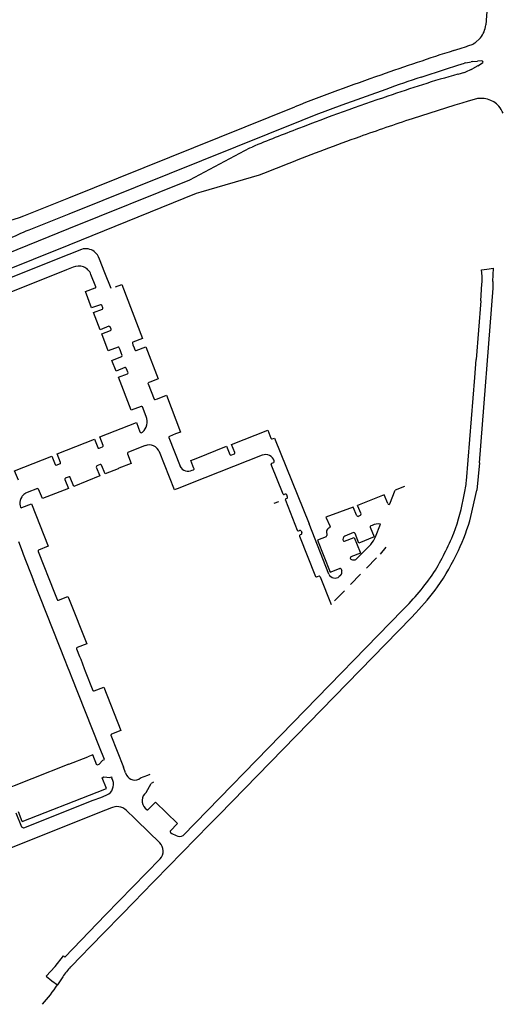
# Model space of a CAD drawing. Extents: x 148869 to 161638, y 453607 to 469810.
# Tile 938 of 1056: x 159130.77 to 159132.9, y 459860.35 to 459864.7. Entities that reach past the tile are written whole.
import ezdxf

# ---------------------------------------------------------------- set-up
doc = ezdxf.new("R2010")
doc.units = 0
doc.layers.add('LKI_V01_KANTRIJWEG', color=252, linetype='CONTINUOUS')

msp = doc.modelspace()

# ---------------------------------------------------------------- linework, layer by layer
at = {"layer": 'LKI_V01_KANTRIJWEG'}
for p, q in [((159132.8321, 459864.8055), (159132.8223, 459864.6745)), ((159132.8321, 459864.8055), (159132.8223, 459864.6745)), ((159132.7734, 459864.5941), (159132.7981, 459864.6174)), ((159132.7734, 459864.5941), (159132.7981, 459864.6174)), ((159132.6804, 459864.5612), (159132.7096, 459864.5703)), ((159132.6804, 459864.5612), (159132.7096, 459864.5703)), ((159132.7096, 459864.5703), (159132.7377, 459864.5797)), ((159132.7096, 459864.5703), (159132.7377, 459864.5797)), ((159132.7377, 459864.5797), (159132.7436, 459864.5817)), ((159132.7377, 459864.5797), (159132.7436, 459864.5817)), ((159132.7436, 459864.5817), (159132.767, 459864.5897)), ((159132.7436, 459864.5817), (159132.767, 459864.5897)), ((159132.7734, 459864.5941), (159132.767, 459864.5897)), ((159132.7734, 459864.5941), (159132.767, 459864.5897)), ((159132.7636, 459864.5127), (159132.7852, 459864.5151)), ((159132.7636, 459864.5127), (159132.7852, 459864.5151)), ((159132.805, 459864.5159), (159132.7852, 459864.5151)), ((159132.805, 459864.5159), (159132.7852, 459864.5151)), ((159132.6995, 459864.4969), (159132.7278, 459864.5051)), ((159132.6995, 459864.4969), (159132.7278, 459864.5051)), ((159132.7343, 459864.5069), (159132.7278, 459864.5051)), ((159132.7343, 459864.5069), (159132.7278, 459864.5051)), ((159132.7575, 459864.4772), (159132.7327, 459864.4657)), ((159132.7575, 459864.4772), (159132.7327, 459864.4657)), ((159132.7343, 459864.5069), (159132.7576, 459864.5117)), ((159132.7343, 459864.5069), (159132.7576, 459864.5117)), ((159132.7575, 459864.4772), (159132.7638, 459864.4802)), ((159132.7575, 459864.4772), (159132.7638, 459864.4802)), ((159132.7636, 459864.5127), (159132.7576, 459864.5117)), ((159132.7636, 459864.5127), (159132.7576, 459864.5117)), ((159132.7874, 459864.4932), (159132.7638, 459864.4802)), ((159132.7874, 459864.4932), (159132.7638, 459864.4802)), ((159132.7874, 459864.4932), (159132.8082, 459864.5067)), ((159132.7874, 459864.4932), (159132.8082, 459864.5067)), ((159132.7275, 459864.4638), (159132.6991, 459864.4564)), ((159132.7275, 459864.4638), (159132.6991, 459864.4564)), ((159132.7275, 459864.4638), (159132.7327, 459864.4657)), ((159132.7275, 459864.4638), (159132.7327, 459864.4657)), ((159132.7714, 459864.3458), (159132.7442, 459864.3381)), ((159132.7714, 459864.3458), (159132.7442, 459864.3381)), ((159130.9831, 459863.9113), (159131.98, 459864.3131)), ((159130.9831, 459863.9113), (159131.98, 459864.3131)), ((159132.686, 459864.3204), (159132.4972, 459864.2606)), ((159132.686, 459864.3204), (159132.4972, 459864.2606)), ((159132.0103, 459864.2533), (159130.9831, 459863.8396)), ((159132.0103, 459864.2533), (159130.9831, 459863.8396)), ((159130.7848, 459863.8314), (159130.9831, 459863.9113)), ((159130.7848, 459863.8314), (159130.9831, 459863.9113)), ((159131.5453, 459863.9299), (159130.9831, 459863.7026)), ((159131.5453, 459863.9299), (159130.9831, 459863.7026)), ((159130.9831, 459863.8396), (159130.8061, 459863.7683)), ((159130.9831, 459863.8396), (159130.8061, 459863.7683)), ((159129.769, 459863.2842), (159130.9831, 459863.7754)), ((159129.769, 459863.2842), (159130.9831, 459863.7754)), ((159130.9831, 459863.7026), (159129.7934, 459863.2216)), ((159130.9831, 459863.7026), (159129.7934, 459863.2216)), ((159131.0392, 459863.6837), (159130.9831, 459863.6613)), ((159131.0392, 459863.6837), (159130.9831, 459863.6613)), ((159131.1419, 459863.5806), (159131.1179, 459863.6411)), ((159131.1419, 459863.5806), (159131.1179, 459863.6411)), ((159131.1019, 459863.5187), (159131.0806, 459863.5734)), ((159131.1019, 459863.5187), (159131.0806, 459863.5734)), ((159131.1701, 459863.5112), (159131.1419, 459863.5806)), ((159131.1701, 459863.5112), (159131.1419, 459863.5806)), ((159132.8032, 459863.5939), (159132.8263, 459863.5961)), ((159132.8032, 459863.5939), (159132.8263, 459863.5961)), ((159132.8062, 459863.566), (159132.8032, 459863.5939)), ((159132.8062, 459863.566), (159132.8032, 459863.5939)), ((159132.8263, 459863.5961), (159132.8563, 459863.6004)), ((159132.8263, 459863.5961), (159132.8563, 459863.6004)), ((159132.8539, 459863.5418), (159132.8563, 459863.6004)), ((159132.8539, 459863.5418), (159132.8563, 459863.6004)), ((159132.7997, 459863.4563), (159132.8053, 459863.5314)), ((159132.7997, 459863.4563), (159132.8053, 459863.5314)), ((159132.7937, 459862.7412), (159132.8541, 459863.5124)), ((159132.7937, 459862.7412), (159132.8541, 459863.5124)), ((159131.1327, 459863.4259), (159131.1286, 459863.4368)), ((159131.1327, 459863.4259), (159131.1286, 459863.4368)), ((159132.7997, 459863.4563), (159132.78, 459863.1977)), ((159132.7997, 459863.4563), (159132.78, 459863.1977)), ((159131.1695, 459863.3312), (159131.1658, 459863.3414)), ((159131.1695, 459863.3312), (159131.1658, 459863.3414)), ((159131.2633, 459863.2692), (159131.2658, 459863.2621)), ((159131.2633, 459863.2692), (159131.2658, 459863.2621)), ((159131.2658, 459863.2621), (159131.2712, 459863.2489)), ((159131.2658, 459863.2621), (159131.2712, 459863.2489)), ((159131.2089, 459863.2402), (159131.2058, 459863.2492)), ((159131.2089, 459863.2402), (159131.2058, 459863.2492)), ((159131.2138, 459863.2269), (159131.2089, 459863.2402)), ((159131.2138, 459863.2269), (159131.2089, 459863.2402)), ((159131.2186, 459863.2153), (159131.2138, 459863.2269)), ((159131.2186, 459863.2153), (159131.2138, 459863.2269)), ((159131.2712, 459863.2489), (159131.2749, 459863.2396)), ((159131.2712, 459863.2489), (159131.2749, 459863.2396)), ((159132.7737, 459863.1174), (159132.78, 459863.1977)), ((159132.7737, 459863.1174), (159132.78, 459863.1977)), ((159131.2442, 459863.139), (159131.2361, 459863.1596)), ((159131.2442, 459863.139), (159131.2361, 459863.1596)), ((159131.3324, 459863.0896), (159131.3588, 459863.023)), ((159131.3324, 459863.0896), (159131.3588, 459863.023)), ((159131.3449, 459863.0993), (159131.3355, 459863.0956)), ((159131.3449, 459863.0993), (159131.3355, 459863.0956)), ((159132.7371, 459862.6614), (159132.7737, 459863.1174)), ((159132.7371, 459862.6614), (159132.7737, 459863.1174)), ((159131.3643, 459863.0203), (159131.3743, 459863.0243)), ((159131.3643, 459863.0203), (159131.3743, 459863.0243)), ((159131.3235, 459862.9456), (159131.3075, 459862.9883)), ((159131.3235, 459862.9456), (159131.3075, 459862.9883)), ((159131.3027, 459862.8744), (159131.3076, 459862.8768)), ((159131.3027, 459862.8744), (159131.3076, 459862.8768)), ((159131.4536, 459862.8687), (159131.4266, 459862.8583)), ((159131.4536, 459862.8687), (159131.4266, 459862.8583)), ((159131.424, 459862.8527), (159131.4734, 459862.7259)), ((159131.424, 459862.8527), (159131.4734, 459862.7259)), ((159131.1168, 459862.8061), (159131.1321, 459862.8119)), ((159131.1168, 459862.8061), (159131.1321, 459862.8119)), ((159131.2412, 459862.7812), (159131.2582, 459862.7387)), ((159131.2412, 459862.7812), (159131.2582, 459862.7387)), ((159131.3196, 459862.8172), (159131.2432, 459862.787)), ((159131.3196, 459862.8172), (159131.2432, 459862.787)), ((159131.4493, 459862.6228), (159131.3832, 459862.7892)), ((159131.4493, 459862.6228), (159131.3832, 459862.7892)), ((159131.6786, 459862.8148), (159131.6926, 459862.7784)), ((159131.6786, 459862.8148), (159131.6926, 459862.7784)), ((159131.698, 459862.7758), (159131.7132, 459862.7812)), ((159131.698, 459862.7758), (159131.7132, 459862.7812)), ((159130.9294, 459862.7307), (159130.9446, 459862.7377)), ((159130.9294, 459862.7307), (159130.9446, 459862.7377)), ((159131.1214, 459862.7342), (159131.1063, 459862.7283)), ((159131.1214, 459862.7342), (159131.1063, 459862.7283)), ((159131.9277, 459862.6026), (159131.8756, 459862.7345)), ((159131.9277, 459862.6026), (159131.8756, 459862.7345)), ((159131.8778, 459862.7395), (159131.8866, 459862.7431)), ((159131.8778, 459862.7395), (159131.8866, 459862.7431)), ((159132.7937, 459862.7412), (159132.7823, 459862.6212)), ((159132.7937, 459862.7412), (159132.7823, 459862.6212)), ((159131.1041, 459862.7221), (159131.1199, 459862.6838)), ((159131.1041, 459862.7221), (159131.1199, 459862.6838)), ((159131.1432, 459862.693), (159131.1278, 459862.7315)), ((159131.1432, 459862.693), (159131.1278, 459862.7315)), ((159131.5275, 459862.7088), (159131.5322, 459862.7105)), ((159131.5275, 459862.7088), (159131.5322, 459862.7105)), ((159130.9656, 459862.6675), (159130.9812, 459862.6286)), ((159130.9656, 459862.6675), (159130.9812, 459862.6286)), ((159130.9846, 459862.6797), (159130.9676, 459862.6732)), ((159130.9846, 459862.6797), (159130.9676, 459862.6732)), ((159131.0044, 459862.6376), (159130.9892, 459862.6769)), ((159131.0044, 459862.6376), (159130.9892, 459862.6769)), ((159131.1199, 459862.6838), (159131.0044, 459862.6376)), ((159131.1199, 459862.6838), (159131.0044, 459862.6376)), ((159130.8445, 459862.628), (159130.7997, 459862.611)), ((159130.8445, 459862.628), (159130.7997, 459862.611)), ((159130.8663, 459862.5833), (159130.8486, 459862.6255)), ((159130.8663, 459862.5833), (159130.8486, 459862.6255)), ((159130.9812, 459862.6286), (159130.8663, 459862.5833)), ((159130.9812, 459862.6286), (159130.8663, 459862.5833)), ((159131.9373, 459862.6026), (159131.9329, 459862.6011)), ((159131.9373, 459862.6026), (159131.9329, 459862.6011)), ((159132.3985, 459862.5606), (159132.4228, 459862.6204)), ((159132.3985, 459862.5606), (159132.4228, 459862.6204)), ((159132.464, 459862.6372), (159132.4228, 459862.6204)), ((159132.464, 459862.6372), (159132.4228, 459862.6204)), ((159132.7566, 459862.5041), (159132.7823, 459862.6212)), ((159132.7566, 459862.5041), (159132.7823, 459862.6212)), ((159131.8882, 459862.5635), (159131.9087, 459862.5711)), ((159131.8882, 459862.5635), (159131.9087, 459862.5711)), ((159131.9382, 459862.5764), (159131.9901, 459862.4435)), ((159131.9382, 459862.5764), (159131.9901, 459862.4435)), ((159131.9451, 459862.5839), (159131.9403, 459862.582)), ((159131.9451, 459862.5839), (159131.9403, 459862.582)), ((159131.9478, 459862.5897), (159131.9444, 459862.6)), ((159131.9478, 459862.5897), (159131.9444, 459862.6)), ((159132.3739, 459862.5995), (159132.2559, 459862.5535)), ((159132.3739, 459862.5995), (159132.2559, 459862.5535)), ((159132.39, 459862.5623), (159132.3739, 459862.5995)), ((159132.39, 459862.5623), (159132.3739, 459862.5995)), ((159132.2372, 459862.5461), (159132.1168, 459862.5009)), ((159132.2372, 459862.5461), (159132.1168, 459862.5009)), ((159132.2532, 459862.5079), (159132.2372, 459862.5461)), ((159132.2532, 459862.5079), (159132.2372, 459862.5461)), ((159132.2719, 459862.5156), (159132.2559, 459862.5535)), ((159132.2719, 459862.5156), (159132.2559, 459862.5535)), ((159132.3957, 459862.5579), (159132.3961, 459862.5581)), ((159132.3957, 459862.5579), (159132.3961, 459862.5581)), ((159132.1299, 459862.2498), (159132.0428, 459862.4724)), ((159132.1299, 459862.2498), (159132.0428, 459862.4724)), ((159132.1168, 459862.5009), (159132.1356, 459862.4602)), ((159132.1168, 459862.5009), (159132.1356, 459862.4602)), ((159132.2687, 459862.5082), (159132.2595, 459862.5049)), ((159132.2687, 459862.5082), (159132.2595, 459862.5049)), ((159131.9957, 459862.4415), (159132, 459862.443)), ((159131.9957, 459862.4415), (159132, 459862.443)), ((159132.0077, 459862.4407), (159132.0106, 459862.4319)), ((159132.0077, 459862.4407), (159132.0106, 459862.4319)), ((159132.1198, 459862.4397), (159132.1203, 459862.4201)), ((159132.1198, 459862.4397), (159132.1203, 459862.4201)), ((159132.239, 459862.4331), (159132.2006, 459862.4179)), ((159132.239, 459862.4331), (159132.2006, 459862.4179)), ((159132.3205, 459862.4649), (159132.3152, 459862.4633)), ((159132.3205, 459862.4649), (159132.3152, 459862.4633)), ((159132.3358, 459862.4142), (159132.3578, 459862.4706)), ((159132.3358, 459862.4142), (159132.3578, 459862.4706)), ((159130.7606, 459862.3941), (159130.7779, 459862.3516)), ((159130.7606, 459862.3941), (159130.7779, 459862.3516)), ((159132.0003, 459862.4176), (159132.0714, 459862.2397)), ((159132.0003, 459862.4176), (159132.0714, 459862.2397)), ((159132.0076, 459862.4248), (159132.0028, 459862.4229)), ((159132.0076, 459862.4248), (159132.0028, 459862.4229)), ((159130.8472, 459862.3504), (159130.9193, 459862.1673)), ((159130.8472, 459862.3504), (159130.9193, 459862.1673)), ((159130.892, 459862.3728), (159130.8496, 459862.356)), ((159130.892, 459862.3728), (159130.8496, 459862.356)), ((159132.2525, 459862.3176), (159132.3145, 459862.3815)), ((159132.2525, 459862.3176), (159132.3145, 459862.3815)), ((159132.3812, 459862.3684), (159132.3559, 459862.3381)), ((159132.3812, 459862.3684), (159132.3559, 459862.3381)), ((159132.2962, 459862.2769), (159132.3402, 459862.3219)), ((159132.2962, 459862.2769), (159132.3402, 459862.3219)), ((159132.1843, 459862.2714), (159132.1866, 459862.2662)), ((159132.1843, 459862.2714), (159132.1866, 459862.2662)), ((159130.9695, 459861.8621), (159130.8271, 459862.2214)), ((159130.9695, 459861.8621), (159130.8271, 459862.2214)), ((159132.0761, 459862.2379), (159132.085, 459862.2407)), ((159132.0761, 459862.2379), (159132.085, 459862.2407)), ((159132.0912, 459862.2381), (159132.1396, 459862.1157)), ((159132.0912, 459862.2381), (159132.1396, 459862.1157)), ((159132.182, 459862.2446), (159132.1761, 459862.239)), ((159132.182, 459862.2446), (159132.1761, 459862.239)), ((159132.2254, 459862.204), (159132.2701, 459862.2501)), ((159132.2254, 459862.204), (159132.2701, 459862.2501)), ((159132.1552, 459862.1319), (159132.1991, 459862.177)), ((159132.1552, 459862.1319), (159132.1991, 459862.177)), ((159130.9193, 459862.1673), (159130.9312, 459862.138)), ((159130.9193, 459862.1673), (159130.9312, 459862.138)), ((159131.4867, 459861.0964), (159132.4553, 459862.0914)), ((159131.4867, 459861.0964), (159132.4553, 459862.0914)), ((159131.0168, 459861.9204), (159131.0297, 459861.8866)), ((159131.0168, 459861.9204), (159131.0297, 459861.8866)), ((159131.0619, 459861.9416), (159131.0196, 459861.9261)), ((159131.0619, 459861.9416), (159131.0196, 459861.9261)), ((159131.0297, 459861.8866), (159131.0353, 459861.8748)), ((159131.0297, 459861.8866), (159131.0353, 459861.8748)), ((159131.0353, 459861.8748), (159131.051, 459861.8338)), ((159131.0353, 459861.8748), (159131.051, 459861.8338)), ((159130.9744, 459861.8502), (159130.9695, 459861.8621)), ((159130.9744, 459861.8502), (159130.9695, 459861.8621)), ((159130.9901, 459861.8093), (159130.9744, 459861.8502)), ((159130.9901, 459861.8093), (159130.9744, 459861.8502)), ((159131.051, 459861.8338), (159131.0555, 459861.8221)), ((159131.051, 459861.8338), (159131.0555, 459861.8221)), ((159131.0555, 459861.8221), (159131.0887, 459861.7368)), ((159131.0555, 459861.8221), (159131.0887, 459861.7368)), ((159131.095, 459861.7345), (159131.1372, 459861.7513)), ((159131.095, 459861.7345), (159131.1372, 459861.7513)), ((159131.1372, 459861.7513), (159131.2129, 459861.5598)), ((159131.1372, 459861.7513), (159131.2129, 459861.5598)), ((159131.2129, 459861.5598), (159131.1716, 459861.5436)), ((159131.2129, 459861.5598), (159131.1716, 459861.5436)), ((159131.1687, 459861.5384), (159131.2241, 459861.3979)), ((159131.1687, 459861.5384), (159131.2241, 459861.3979)), ((159131.1411, 459861.4313), (159131.1186, 459861.4866)), ((159131.1411, 459861.4313), (159131.1186, 459861.4866)), ((159130.9831, 459861.4106), (159131.0666, 459861.4435)), ((159130.9831, 459861.4106), (159131.0666, 459861.4435)), ((159131.1336, 459861.4281), (159131.1411, 459861.4313)), ((159131.1336, 459861.4281), (159131.1411, 459861.4313)), ((159131.1148, 459861.4093), (159131.1071, 459861.4062)), ((159131.1148, 459861.4093), (159131.1071, 459861.4062)), ((159131.1336, 459861.4281), (159131.1148, 459861.4093)), ((159131.1336, 459861.4281), (159131.1148, 459861.4093)), ((159131.2335, 459861.3735), (159131.2241, 459861.3979)), ((159131.2335, 459861.3735), (159131.2241, 459861.3979)), ((159131.13, 459861.3505), (159131.138, 459861.3545)), ((159131.13, 459861.3505), (159131.138, 459861.3545)), ((159131.138, 459861.3545), (159131.1639, 459861.3527)), ((159131.138, 459861.3545), (159131.1639, 459861.3527)), ((159131.1639, 459861.3527), (159131.1709, 459861.3553)), ((159131.1639, 459861.3527), (159131.1709, 459861.3553)), ((159131.1709, 459861.3553), (159131.1729, 459861.3499)), ((159131.1709, 459861.3553), (159131.1729, 459861.3499)), ((159131.177, 459861.3387), (159131.1729, 459861.3499)), ((159131.177, 459861.3387), (159131.1729, 459861.3499)), ((159131.2335, 459861.3735), (159131.238, 459861.3632)), ((159131.2335, 459861.3735), (159131.238, 459861.3632)), ((159131.2986, 459861.3504), (159131.3311, 459861.3622)), ((159131.2986, 459861.3504), (159131.3311, 459861.3622)), ((159131.3311, 459861.3622), (159131.3425, 459861.3665)), ((159131.3311, 459861.3622), (159131.3425, 459861.3665)), ((159131.3246, 459861.2858), (159131.3456, 459861.3256)), ((159131.3246, 459861.2858), (159131.3456, 459861.3256)), ((159131.3564, 459861.3312), (159131.3456, 459861.3256)), ((159131.3564, 459861.3312), (159131.3456, 459861.3256)), ((159131.1241, 459861.2643), (159131.1347, 459861.2687)), ((159131.1241, 459861.2643), (159131.1347, 459861.2687)), ((159131.1347, 459861.2687), (159131.1514, 459861.2753)), ((159131.1347, 459861.2687), (159131.1514, 459861.2753)), ((159131.156, 459861.2126), (159131.1443, 459861.2084)), ((159131.156, 459861.2126), (159131.1443, 459861.2084)), ((159131.1672, 459861.2163), (159131.156, 459861.2126)), ((159131.1672, 459861.2163), (159131.156, 459861.2126)), ((159131.3203, 459861.2175), (159131.328, 459861.2097)), ((159131.3203, 459861.2175), (159131.328, 459861.2097)), ((159130.7491, 459861.1966), (159130.7747, 459861.1346)), ((159130.7491, 459861.1966), (159130.7747, 459861.1346)), ((159130.7776, 459861.1586), (159130.7606, 459861.2006)), ((159130.7776, 459861.1586), (159130.7606, 459861.2006)), ((159131.2748, 459861.1713), (159131.2375, 459861.2066)), ((159131.2748, 459861.1713), (159131.2375, 459861.2066)), ((159131.2826, 459861.1629), (159131.2748, 459861.1713)), ((159131.2826, 459861.1629), (159131.2748, 459861.1713)), ((159131.6037, 459861.1445), (159131.6455, 459861.1876)), ((159131.6037, 459861.1445), (159131.6455, 459861.1876)), ((159131.3846, 459861.0639), (159131.2826, 459861.1629)), ((159131.3846, 459861.0639), (159131.2826, 459861.1629)), ((159131.6037, 459861.1445), (159131.3028, 459860.8356)), ((159131.6037, 459861.1445), (159131.3028, 459860.8356)), ((159131.1454, 459860.7457), (159131.3862, 459860.9931)), ((159131.1454, 459860.7457), (159131.3862, 459860.9931)), ((159131.2765, 459860.8093), (159131.3028, 459860.8356)), ((159131.2765, 459860.8093), (159131.3028, 459860.8356)), ((159131.2765, 459860.8093), (159131.0758, 459860.6027)), ((159131.2765, 459860.8093), (159131.0758, 459860.6027)), ((159131.0386, 459860.5654), (159130.9912, 459860.5158)), ((159131.0386, 459860.5654), (159130.9912, 459860.5158)), ((159131.0386, 459860.5654), (159131.0758, 459860.6027)), ((159131.0386, 459860.5654), (159131.0758, 459860.6027)), ((159130.8825, 459860.4752), (159130.9077, 459860.4546)), ((159130.8825, 459860.4752), (159130.9077, 459860.4546)), ((159130.9564, 459860.4725), (159130.9329, 459860.4374)), ((159130.9564, 459860.4725), (159130.9329, 459860.4374)), ((159130.9077, 459860.4546), (159130.9329, 459860.4374)), ((159130.9077, 459860.4546), (159130.9329, 459860.4374))]:
    msp.add_line(p, q, dxfattribs=at)
for points in [[(159132.5372, 459864.4438), (159132.6443, 459864.4795), (159132.6995, 459864.4969)], [(159132.5372, 459864.4438), (159132.6443, 459864.4795), (159132.6995, 459864.4969)], [(159132.3811, 459864.39), (159132.1879, 459864.3206), (159132.072, 459864.2774), (159132.0103, 459864.2533)], [(159132.3811, 459864.39), (159132.1879, 459864.3206), (159132.072, 459864.2774), (159132.0103, 459864.2533)], [(159132.7442, 459864.3381), (159132.7165, 459864.3295), (159132.686, 459864.3204)], [(159132.7442, 459864.3381), (159132.7165, 459864.3295), (159132.686, 459864.3204)], [(159130.9831, 459863.7754), (159131.5164, 459863.9912), (159131.7819, 459864.1316), (159131.7911, 459864.1355)], [(159130.9831, 459863.7754), (159131.5164, 459863.9912), (159131.7819, 459864.1316), (159131.7911, 459864.1355)], [(159131.9539, 459864.063), (159131.8422, 459864.0179), (159131.8233, 459864.0115), (159131.5646, 459863.936), (159131.5453, 459863.9299)], [(159131.9539, 459864.063), (159131.8422, 459864.0179), (159131.8233, 459864.0115), (159131.5646, 459863.936), (159131.5453, 459863.9299)], [(159129.7346, 459863.4406), (159130.4637, 459863.7353), (159130.4732, 459863.7384), (159130.7232, 459863.8107), (159130.7658, 459863.8246), (159130.7848, 459863.8314)], [(159129.7346, 459863.4406), (159130.4637, 459863.7353), (159130.4732, 459863.7384), (159130.7232, 459863.8107), (159130.7658, 459863.8246), (159130.7848, 459863.8314)], [(159130.9831, 459863.6613), (159130.0415, 459863.2853), (159130.0343, 459863.2818), (159129.949, 459863.2258), (159129.9421, 459863.2223)], [(159130.9831, 459863.6613), (159130.0415, 459863.2853), (159130.0343, 459863.2818), (159129.949, 459863.2258), (159129.9421, 459863.2223)], [(159131.0015, 459863.6044), (159130.9727, 459863.5938), (159129.9452, 459863.1815)], [(159131.0015, 459863.6044), (159130.9727, 459863.5938), (159129.9452, 459863.1815)], [(159131.1882, 459863.5181), (159131.2168, 459863.5291), (159131.3085, 459863.2905), (159131.2658, 459863.2741)], [(159131.1882, 459863.5181), (159131.2168, 459863.5291), (159131.3085, 459863.2905), (159131.2658, 459863.2741)], [(159131.1227, 459863.4395), (159131.0836, 459863.4251), (159131.0567, 459863.497), (159131.0992, 459863.5137)], [(159131.1227, 459863.4395), (159131.0836, 459863.4251), (159131.0567, 459863.497), (159131.0992, 459863.5137)], [(159131.1596, 459863.3442), (159131.1211, 459863.3287), (159131.092, 459863.4055), (159131.1309, 459863.4198)], [(159131.1596, 459863.3442), (159131.1211, 459863.3287), (159131.092, 459863.4055), (159131.1309, 459863.4198)], [(159131.2009, 459863.2521), (159131.1563, 459863.2358), (159131.129, 459863.311), (159131.1671, 459863.3254)], [(159131.2009, 459863.2521), (159131.1563, 459863.2358), (159131.129, 459863.311), (159131.1671, 459863.3254)], [(159131.2799, 459863.2368), (159131.3232, 459863.2536), (159131.3777, 459863.1115), (159131.3449, 459863.0993)], [(159131.2799, 459863.2368), (159131.3232, 459863.2536), (159131.3777, 459863.1115), (159131.3449, 459863.0993)], [(159131.23, 459863.1621), (159131.1914, 459863.1466), (159131.1733, 459863.1935), (159131.2124, 459863.2089)], [(159131.23, 459863.1621), (159131.1914, 459863.1466), (159131.1733, 459863.1935), (159131.2124, 459863.2089)], [(159131.3016, 459862.9905), (159131.2587, 459862.9736), (159131.2028, 459863.119), (159131.2413, 459863.134)], [(159131.3016, 459862.9905), (159131.2587, 459862.9736), (159131.2028, 459863.119), (159131.2413, 459863.134)], [(159131.3743, 459863.0243), (159131.4135, 459863.0398), (159131.4759, 459862.8772), (159131.4536, 459862.8687)], [(159131.3743, 459863.0243), (159131.4135, 459863.0398), (159131.4759, 459862.8772), (159131.4536, 459862.8687)], [(159131.1341, 459862.818), (159131.1198, 459862.8557), (159131.2815, 459862.9195), (159131.2965, 459862.878)], [(159131.1341, 459862.818), (159131.1198, 459862.8557), (159131.2815, 459862.9195), (159131.2965, 459862.878)], [(159131.7149, 459862.7872), (159131.701, 459862.8228), (159131.8602, 459862.885), (159131.8736, 459862.8502)], [(159131.7149, 459862.7872), (159131.701, 459862.8228), (159131.8602, 459862.885), (159131.8736, 459862.8502)], [(159130.9463, 459862.743), (159130.9319, 459862.7811), (159131.0964, 459862.8455), (159131.1106, 459862.8091)], [(159130.9463, 459862.743), (159130.9319, 459862.7811), (159131.0964, 459862.8455), (159131.1106, 459862.8091)], [(159131.8804, 459862.8472), (159131.8905, 459862.8497), (159132.0428, 459862.4724)], [(159131.8804, 459862.8472), (159131.8905, 459862.8497), (159132.0428, 459862.4724)], [(159131.535, 459862.717), (159131.5212, 459862.7512), (159131.5442, 459862.7608), (159131.6786, 459862.8148)], [(159131.535, 459862.717), (159131.5212, 459862.7512), (159131.5442, 459862.7608), (159131.6786, 459862.8148)], [(159130.7605, 459862.6641), (159130.7439, 459862.7066), (159130.9078, 459862.7713), (159130.9225, 459862.7337)], [(159130.7605, 459862.6641), (159130.7439, 459862.7066), (159130.9078, 459862.7713), (159130.9225, 459862.7337)], [(159131.2582, 459862.7387), (159131.2043, 459862.7175), (159131.2003, 459862.7152), (159131.1432, 459862.693)], [(159131.2582, 459862.7387), (159131.2043, 459862.7175), (159131.2003, 459862.7152), (159131.1432, 459862.693)], [(159131.8365, 459862.7751), (159131.5824, 459862.6745), (159131.4615, 459862.627), (159131.4519, 459862.6237), (159131.4493, 459862.6228)], [(159131.8365, 459862.7751), (159131.5824, 459862.6745), (159131.4615, 459862.627), (159131.4519, 459862.6237), (159131.4493, 459862.6228)], [(159130.7755, 459862.5436), (159130.8177, 459862.5608), (159130.892, 459862.3728)], [(159130.7755, 459862.5436), (159130.8177, 459862.5608), (159130.892, 459862.3728)], [(159132.3128, 459862.4575), (159132.3302, 459862.4142), (159132.2615, 459862.387), (159132.2457, 459862.4294)], [(159132.3128, 459862.4575), (159132.3302, 459862.4142), (159132.2615, 459862.387), (159132.2457, 459862.4294)], [(159132.1175, 459862.4149), (159132.0798, 459862.4001), (159132.1354, 459862.2586), (159132.177, 459862.2747), (159132.178, 459862.2748)], [(159132.1175, 459862.4149), (159132.0798, 459862.4001), (159132.1354, 459862.2586), (159132.177, 459862.2747), (159132.178, 459862.2748)], [(159132.1991, 459862.3951), (159132.2423, 459862.4123), (159132.2683, 459862.3467), (159132.2695, 459862.3427), (159132.2272, 459862.3265)], [(159132.1991, 459862.3951), (159132.2423, 459862.4123), (159132.2683, 459862.3467), (159132.2695, 459862.3427), (159132.2272, 459862.3265)], [(159130.7779, 459862.3516), (159130.7822, 459862.3383), (159130.8271, 459862.2214)], [(159130.7779, 459862.3516), (159130.7822, 459862.3383), (159130.8271, 459862.2214)], [(159130.9368, 459862.1358), (159130.9793, 459862.1517), (159130.9844, 459862.1382), (159131.0619, 459861.9416)], [(159130.9368, 459862.1358), (159130.9793, 459862.1517), (159130.9844, 459862.1382), (159131.0619, 459861.9416)], [(159131.6455, 459861.1876), (159132.4926, 459862.0575), (159132.514, 459862.0798)], [(159131.6455, 459861.1876), (159132.4926, 459862.0575), (159132.514, 459862.0798)], [(159131.1186, 459861.4866), (159130.9949, 459861.7984), (159130.9901, 459861.8093)], [(159131.1186, 459861.4866), (159130.9949, 459861.7984), (159130.9901, 459861.8093)], [(159131.1071, 459861.4062), (159131.0892, 459861.4523), (159131.0666, 459861.4435)], [(159131.1071, 459861.4062), (159131.0892, 459861.4523), (159131.0666, 459861.4435)], [(159130.9831, 459861.4106), (159130.6548, 459861.2812), (159130.6734, 459861.2345)], [(159130.9831, 459861.4106), (159130.6548, 459861.2812), (159130.6734, 459861.2345)], [(159130.7776, 459861.1586), (159131.1085, 459861.2877), (159131.1487, 459861.3038), (159131.13, 459861.3505)], [(159130.7776, 459861.1586), (159131.1085, 459861.2877), (159131.1487, 459861.3038), (159131.13, 459861.3505)], [(159130.7852, 459861.1296), (159131.0902, 459861.2515), (159131.1241, 459861.2643)], [(159130.7852, 459861.1296), (159131.0902, 459861.2515), (159131.1241, 459861.2643)], [(159131.3336, 459861.2106), (159131.366, 459861.243), (159131.4622, 459861.1494), (159131.4305, 459861.1153)], [(159131.3336, 459861.2106), (159131.366, 459861.243), (159131.4622, 459861.1494), (159131.4305, 459861.1153)], [(159131.1443, 459861.2084), (159131.1264, 459861.2008), (159130.6147, 459860.9968)], [(159131.1443, 459861.2084), (159131.1264, 459861.2008), (159130.6147, 459860.9968)], [(159131.1454, 459860.7457), (159130.9657, 459860.5597), (159130.9602, 459860.5645)], [(159131.1454, 459860.7457), (159130.9657, 459860.5597), (159130.9602, 459860.5645)], [(159130.8825, 459860.4752), (159130.9233, 459860.5172), (159130.9602, 459860.5645)], [(159130.8825, 459860.4752), (159130.9233, 459860.5172), (159130.9602, 459860.5645)]]:
    msp.add_lwpolyline(points, dxfattribs=at)
for centre, radius, start, end in [((159132.713, 459864.6872), 0.1101, 320.6318, 353.3856), ((159132.713, 459864.6872), 0.1101, 320.6318, 353.3856), ((159135.9214, 459854.3775), 10.687, 107.65341, 109.47184), ((159135.9214, 459854.3775), 10.687, 107.65341, 109.47184), ((159132.8049, 459864.5107), 0.00517, 308.756, 89.5634), ((159132.8049, 459864.5107), 0.00517, 308.756, 89.5634), ((159135.8961, 459854.3064), 10.7457, 109.21873, 111.37277), ((159135.8961, 459854.3064), 10.7457, 109.21873, 111.37277), ((159133.571, 459861.1921), 3.4121, 107.6363, 110.4097), ((159133.571, 459861.1921), 3.4121, 107.6363, 110.4097), ((159133.4021, 459861.783), 2.7643, 104.7323, 108.1145), ((159133.4021, 459861.783), 2.7643, 104.7323, 108.1145), ((159135.0101, 459856.6932), 8.102, 107.73087, 108.86283), ((159135.0101, 459856.6932), 8.102, 107.73087, 108.86283), ((159135.5081, 459855.1378), 9.7349, 108.67683, 111.14362), ((159135.5081, 459855.1378), 9.7349, 108.67683, 111.14362), ((159132.8019, 459864.2461), 0.1042, 41.6194, 107.0362), ((159132.8019, 459864.2461), 0.1042, 41.6194, 107.0362), ((159132.5096, 459864.0558), 0.4522, 30.4739, 35.0329), ((159132.5096, 459864.0558), 0.4522, 30.4739, 35.0329), ((159137.5169, 459849.3703), 15.7137, 108.62976, 109.52164), ((159137.5169, 459849.3703), 15.7137, 108.62976, 109.52164), ((159134.9685, 459856.4539), 8.3128, 110.94698, 112.47216), ((159134.9685, 459856.4539), 8.3128, 110.94698, 112.47216), ((159134.5695, 459857.5954), 6.9765, 109.27969, 112.01937), ((159134.5695, 459857.5954), 6.9765, 109.27969, 112.01937), ((159131.1267, 459862.9346), 0.8932, 111.035, 117.72), ((159131.1267, 459862.9346), 0.8932, 111.035, 117.72), ((159131.0575, 459863.6201), 0.0662, 55.0472, 106.0215), ((159131.0575, 459863.6201), 0.0662, 55.0472, 106.0215), ((159131.052, 459863.6207), 0.069, 17.1452, 51.0411), ((159131.052, 459863.6207), 0.069, 17.1452, 51.0411), ((159131.0266, 459863.552), 0.0581, 21.6428, 115.5558), ((159131.0266, 459863.552), 0.0581, 21.6428, 115.5558), ((159131.8414, 459863.5861), 0.9654, 356.7509, 358.5204), ((159131.8414, 459863.5861), 0.9654, 356.7509, 358.5204), ((159132.7989, 459863.563), 0.00782, 346.3447, 22.031), ((159132.7989, 459863.563), 0.00782, 346.3447, 22.031), ((159131.0983, 459863.5174), 0.00378, 283.1934, 20.6972), ((159131.0983, 459863.5174), 0.00378, 283.1934, 20.6972), ((159132.6077, 459863.5253), 0.2468, 357.0061, 3.8496), ((159132.6077, 459863.5253), 0.2468, 357.0061, 3.8496), ((159131.1239, 459863.4343), 0.00529, 27.5237, 103.4426), ((159131.1239, 459863.4343), 0.00529, 27.5237, 103.4426), ((159131.126, 459863.4246), 0.00685, 315.6356, 10.8101), ((159131.126, 459863.4246), 0.00685, 315.6356, 10.8101), ((159131.1603, 459863.3375), 0.00678, 35.3929, 95.8302), ((159131.1603, 459863.3375), 0.00678, 35.3929, 95.8302), ((159131.1642, 459863.33), 0.00543, 302.1098, 12.7628), ((159131.1642, 459863.33), 0.00543, 302.1098, 12.7628), ((159131.2688, 459863.2695), 0.00545, 122.8965, 183.4135), ((159131.2688, 459863.2695), 0.00545, 122.8965, 183.4135), ((159131.2014, 459863.2474), 0.00471, 23.0002, 96.1929), ((159131.2014, 459863.2474), 0.00471, 23.0002, 96.1929), ((159131.2103, 459863.2171), 0.00845, 284.2318, 347.772), ((159131.2103, 459863.2171), 0.00845, 284.2318, 347.772), ((159131.2805, 459863.2438), 0.00701, 216.9654, 265.1586), ((159131.2805, 459863.2438), 0.00701, 216.9654, 265.1586), ((159131.2316, 459863.1574), 0.00501, 26.1348, 109.3671), ((159131.2316, 459863.1574), 0.00501, 26.1348, 109.3671), ((159131.2396, 459863.1383), 0.00465, 291.8095, 8.6761), ((159131.2396, 459863.1383), 0.00465, 291.8095, 8.6761), ((159131.3363, 459863.0914), 0.00425, 101.0714, 205.4934), ((159131.3363, 459863.0914), 0.00425, 101.0714, 205.4934), ((159131.3637, 459863.026), 0.00576, 212.1653, 276.2144), ((159131.3637, 459863.026), 0.00576, 212.1653, 276.2144), ((159131.3032, 459862.9858), 0.00494, 30.113, 108.3663), ((159131.3032, 459862.9858), 0.00494, 30.113, 108.3663), ((159131.2713, 459862.9214), 0.0576, 309.1272, 24.8653), ((159131.2713, 459862.9214), 0.0576, 309.1272, 24.8653), ((159131.3061, 459862.8873), 0.0134, 224.1379, 255.3263), ((159131.3061, 459862.8873), 0.0134, 224.1379, 255.3263), ((159131.3369, 459862.7702), 0.05, 22.2912, 110.2612), ((159131.3369, 459862.7702), 0.05, 22.2912, 110.2612), ((159131.4307, 459862.8529), 0.00672, 127.6676, 181.7204), ((159131.4307, 459862.8529), 0.00672, 127.6676, 181.7204), ((159131.88, 459862.8554), 0.00818, 218.9835, 273.1227), ((159131.88, 459862.8554), 0.00818, 218.9835, 273.1227), ((159131.1151, 459862.8107), 0.00485, 199.2422, 289.7096), ((159131.1151, 459862.8107), 0.00485, 199.2422, 289.7096), ((159131.1283, 459862.8166), 0.00599, 309.5574, 14.307), ((159131.1283, 459862.8166), 0.00599, 309.5574, 14.307), ((159131.246, 459862.7828), 0.00504, 124.0408, 198.1353), ((159131.246, 459862.7828), 0.00504, 124.0408, 198.1353), ((159131.6968, 459862.7802), 0.00456, 202.4206, 285.1305), ((159131.6968, 459862.7802), 0.00456, 202.4206, 285.1305), ((159131.7105, 459862.7852), 0.00487, 304.3522, 23.4012), ((159131.7105, 459862.7852), 0.00487, 304.3522, 23.4012), ((159131.8502, 459862.737), 0.0405, 18.2088, 109.7373), ((159131.8502, 459862.737), 0.0405, 18.2088, 109.7373), ((159130.9274, 459862.7355), 0.00525, 200.7808, 292.1613), ((159130.9274, 459862.7355), 0.00525, 200.7808, 292.1613), ((159130.9438, 459862.7408), 0.00326, 283.9605, 41.0609), ((159130.9438, 459862.7408), 0.00326, 283.9605, 41.0609), ((159131.1206, 459862.7234), 0.0109, 48.674, 85.5858), ((159131.1206, 459862.7234), 0.0109, 48.674, 85.5858), ((159131.8789, 459862.736), 0.00364, 108.2408, 204.947), ((159131.8789, 459862.736), 0.00364, 108.2408, 204.947), ((159131.8824, 459862.7481), 0.00653, 309.9785, 13.6773), ((159131.8824, 459862.7481), 0.00653, 309.9785, 13.6773), ((159131.1111, 459862.7231), 0.00708, 132.3031, 187.8049), ((159131.1111, 459862.7231), 0.00708, 132.3031, 187.8049), ((159131.5092, 459862.7452), 0.0407, 208.3008, 296.7048), ((159131.5092, 459862.7452), 0.0407, 208.3008, 296.7048), ((159131.5312, 459862.7148), 0.00444, 283.7008, 30.0291), ((159131.5312, 459862.7148), 0.00444, 283.7008, 30.0291), ((159130.9691, 459862.6695), 0.00396, 111.2434, 210.7485), ((159130.9691, 459862.6695), 0.00396, 111.2434, 210.7485), ((159130.9855, 459862.676), 0.00384, 13.1441, 103.6685), ((159130.9855, 459862.676), 0.00384, 13.1441, 103.6685), ((159132.2448, 459862.7147), 0.4952, 346.5918, 353.8197), ((159132.2448, 459862.7147), 0.4952, 346.5918, 353.8197), ((159130.8535, 459862.5064), 0.1177, 117.2292, 125.5182), ((159130.8535, 459862.5064), 0.1177, 117.2292, 125.5182), ((159130.8433, 459862.6213), 0.00676, 38.3981, 80.0422), ((159130.8433, 459862.6213), 0.00676, 38.3981, 80.0422), ((159131.9313, 459862.6052), 0.00446, 216.4524, 291.8012), ((159131.9313, 459862.6052), 0.00446, 216.4524, 291.8012), ((159131.9396, 459862.5978), 0.00531, 24.6258, 115.4857), ((159131.9396, 459862.5978), 0.00531, 24.6258, 115.4857), ((159130.8193, 459862.5631), 0.0524, 147.0286, 185.2796), ((159130.8193, 459862.5631), 0.0524, 147.0286, 185.2796), ((159130.8153, 459862.5644), 0.0483, 128.634, 145.8036), ((159130.8153, 459862.5644), 0.0483, 128.634, 145.8036), ((159131.942, 459862.5782), 0.00415, 113.6629, 205.8307), ((159131.942, 459862.5782), 0.00415, 113.6629, 205.8307), ((159131.9432, 459862.5884), 0.00486, 293.4984, 15.6212), ((159131.9432, 459862.5884), 0.00486, 293.4984, 15.6212), ((159132.3957, 459862.5638), 0.00588, 194.9774, 270.5833), ((159132.3957, 459862.5638), 0.00588, 194.9774, 270.5833), ((159132.393, 459862.5634), 0.00624, 300.6697, 333.0556), ((159132.393, 459862.5634), 0.00624, 300.6697, 333.0556), ((159131.7543, 459862.7698), 0.9869, 339.9282, 350.0877), ((159131.7543, 459862.7698), 0.9869, 339.9282, 350.0877), ((159130.8082, 459862.5605), 0.0412, 183.1427, 201.6806), ((159130.8082, 459862.5605), 0.0412, 183.1427, 201.6806), ((159130.7736, 459862.5473), 0.00414, 208.1557, 296.2335), ((159130.7736, 459862.5473), 0.00414, 208.1557, 296.2335), ((159132.2644, 459862.5145), 0.00756, 304.534, 8.5431), ((159132.2644, 459862.5145), 0.00756, 304.534, 8.5431), ((159132.258, 459862.51), 0.00526, 203.6617, 285.8743), ((159132.258, 459862.51), 0.00526, 203.6617, 285.8743), ((159131.9377, 459862.7205), 0.847, 334.3589, 345.1924), ((159131.9377, 459862.7205), 0.847, 334.3589, 345.1924), ((159131.9941, 459862.4457), 0.00457, 209.1786, 291.2309), ((159131.9941, 459862.4457), 0.00457, 209.1786, 291.2309), ((159132.0026, 459862.4375), 0.00607, 32.4831, 115.2535), ((159132.0026, 459862.4375), 0.00607, 32.4831, 115.2535), ((159132.0052, 459862.43), 0.00579, 295.1437, 18.8292), ((159132.0052, 459862.43), 0.00579, 295.1437, 18.8292), ((159132.1393, 459862.4355), 0.02, 106.8713, 167.8506), ((159132.1393, 459862.4355), 0.02, 106.8713, 167.8506), ((159132.1309, 459862.4588), 0.0049, 301.2032, 16.4743), ((159132.1309, 459862.4588), 0.0049, 301.2032, 16.4743), ((159132.2392, 459862.4257), 0.00743, 29.8146, 91.8289), ((159132.2392, 459862.4257), 0.00743, 29.8146, 91.8289), ((159132.3169, 459862.4592), 0.00443, 112.3101, 202.1115), ((159132.3169, 459862.4592), 0.00443, 112.3101, 202.1115), ((159132.3477, 459862.4114), 0.06, 80.2941, 116.9536), ((159132.3477, 459862.4114), 0.06, 80.2941, 116.9536), ((159131.4379, 459862.9493), 1.347, 329.0792, 337.3752), ((159131.4379, 459862.9493), 1.347, 329.0792, 337.3752), ((159132.0053, 459862.4186), 0.00505, 120.1259, 190.6939), ((159132.0053, 459862.4186), 0.00505, 120.1259, 190.6939), ((159132.114, 459862.4201), 0.00634, 304.47, 0.3276), ((159132.114, 459862.4201), 0.00634, 304.47, 0.3276), ((159132.207, 459862.4038), 0.0155, 114.2026, 203.2882), ((159132.207, 459862.4038), 0.0155, 114.2026, 203.2882), ((159132.1976, 459862.4006), 0.00578, 211.4623, 284.4395), ((159132.1976, 459862.4006), 0.00578, 211.4623, 284.4395), ((159132.2239, 459862.4636), 0.1223, 317.8298, 336.1755), ((159132.2239, 459862.4636), 0.1223, 317.8298, 336.1755), ((159130.8515, 459862.3519), 0.00452, 114.1973, 199.846), ((159130.8515, 459862.3519), 0.00452, 114.1973, 199.846), ((159131.6533, 459862.8485), 1.1588, 325.6236, 334.7416), ((159131.6533, 459862.8485), 1.1588, 325.6236, 334.7416), ((159132.2338, 459862.3191), 0.00989, 131.8026, 177.9762), ((159132.2338, 459862.3191), 0.00989, 131.8026, 177.9762), ((159132.2391, 459862.3324), 0.02, 220.3635, 312.1546), ((159132.2391, 459862.3324), 0.02, 220.3635, 312.1546), ((159132.1798, 459862.2705), 0.00462, 10.8593, 113.0895), ((159132.1798, 459862.2705), 0.00462, 10.8593, 113.0895), ((159132.1641, 459862.2597), 0.0234, 319.8977, 16.1193), ((159132.1641, 459862.2597), 0.0234, 319.8977, 16.1193), ((159131.668, 459862.8885), 1.1204, 314.6472, 325.6961), ((159131.668, 459862.8885), 1.1204, 314.6472, 325.6961), ((159132.0755, 459862.2434), 0.0055, 221.5752, 276.0887), ((159132.0755, 459862.2434), 0.0055, 221.5752, 276.0887), ((159132.0868, 459862.2362), 0.00485, 23.3108, 110.9639), ((159132.0868, 459862.2362), 0.00485, 23.3108, 110.9639), ((159132.1572, 459862.2621), 0.0299, 204.2932, 309.3502), ((159132.1572, 459862.2621), 0.0299, 204.2932, 309.3502), ((159131.5844, 459862.9545), 1.2764, 316.7446, 323.4416), ((159131.5844, 459862.9545), 1.2764, 316.7446, 323.4416), ((159130.9352, 459862.1399), 0.00441, 205.4591, 291.328), ((159130.9352, 459862.1399), 0.00441, 205.4591, 291.328), ((159131.0227, 459861.9211), 0.00593, 121.9474, 186.7771), ((159131.0227, 459861.9211), 0.00593, 121.9474, 186.7771), ((159131.093, 459861.739), 0.00491, 206.7339, 293.6045), ((159131.093, 459861.739), 0.00491, 206.7339, 293.6045), ((159131.1735, 459861.5392), 0.00485, 113.1986, 189.7479), ((159131.1735, 459861.5392), 0.00485, 113.1986, 189.7479), ((159131.2732, 459861.3801), 0.0391, 205.6932, 310.4713), ((159131.2732, 459861.3801), 0.0391, 205.6932, 310.4713), ((159131.1289, 459861.3213), 0.0512, 296.044, 19.9612), ((159131.1289, 459861.3213), 0.0512, 296.044, 19.9612), ((159131.3492, 459861.25), 0.0434, 124.4527, 228.3925), ((159131.3492, 459861.25), 0.0434, 124.4527, 228.3925), ((159131.1959, 459861.1648), 0.0589, 45.0803, 119.105), ((159131.1959, 459861.1648), 0.0589, 45.0803, 119.105), ((159131.3302, 459861.2138), 0.00469, 242.2223, 316.3025), ((159131.3302, 459861.2138), 0.00469, 242.2223, 316.3025), ((159130.7884, 459861.1502), 0.0208, 228.5334, 246.6185), ((159130.7884, 459861.1502), 0.0208, 228.5334, 246.6185), ((159130.7886, 459861.15), 0.0207, 246.0593, 260.6052), ((159130.7886, 459861.15), 0.0207, 246.0593, 260.6052), ((159131.4353, 459861.1128), 0.00536, 152.1339, 223.6604), ((159131.4353, 459861.1128), 0.00536, 152.1339, 223.6604), ((159131.4973, 459861.2015), 0.1134, 234.5013, 248.8863), ((159131.4973, 459861.2015), 0.1134, 234.5013, 248.8863), ((159131.4709, 459861.1205), 0.0288, 239.7929, 303.2349), ((159131.4709, 459861.1205), 0.0288, 239.7929, 303.2349), ((159131.3468, 459861.0276), 0.0524, 318.8282, 43.8426), ((159131.3468, 459861.0276), 0.0524, 318.8282, 43.8426), ((159131.2036, 459860.3096), 0.2961, 135.8509, 146.6168), ((159131.2036, 459860.3096), 0.2961, 135.8509, 146.6168), ((159130.3587, 459860.8038), 0.6811, 318.3354, 327.4639), ((159130.3587, 459860.8038), 0.6811, 318.3354, 327.4639)]:
    msp.add_arc(centre, radius, start, end, dxfattribs=at)

doc.saveas('drawing.dxf')
